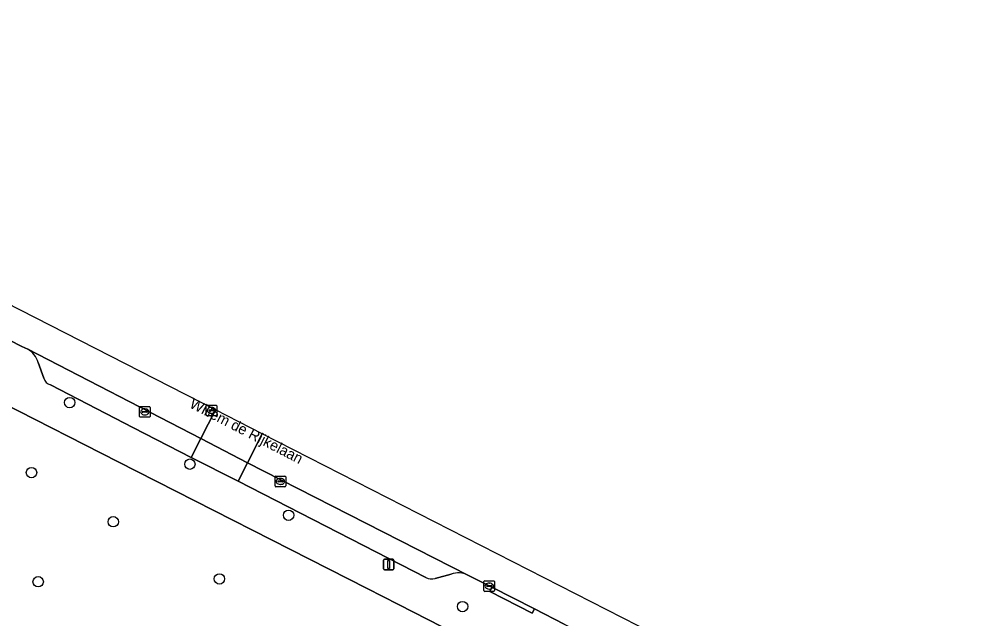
# Model space of a CAD drawing. Extents: x 159499 to 160349, y 382524 to 383273.
# Drawn here: x 160258 to 160348.7, y 382920.8 to 382977.3 of the extents above; entities that cross this region are included whole.
import ezdxf

# ---------------------------------------------------------------- set-up
doc = ezdxf.new("R2010")
doc.units = 0
for name, color, linetype in [('IMGEO_Boom', 7, 'Continuous'), ('IMGEO_Kolk', 7, 'Continuous'), ('IMGEO_Lichtmast', 7, 'Continuous'), ('IMGEO_Loofbos', 7, 'Continuous'), ('IMGEO_Openbare_ruimte_label', 7, 'Continuous'), ('IMGEO_Parkeervlak_open', 7, 'Continuous'), ('IMGEO_Rijbaan_lokaal_open', 7, 'Continuous'), ('IMGEO_Rioolput', 7, 'Continuous'), ('IMGEO_Voetpad_open', 7, 'Continuous')]:
    doc.layers.add(name, color=color, linetype=linetype)

msp = doc.modelspace()

# ---------------------------------------------------------------- linework, layer by layer
at = {"layer": 'IMGEO_Boom'}
for centre in [(160262.707, 382941.202), (160274.028, 382935.398), (160259.108, 382934.601), (160283.331, 382930.584), (160266.811, 382929.979), (160259.74, 382924.331), (160276.812, 382924.593), (160299.715, 382921.985)]:
    msp.add_circle(centre, 0.489, dxfattribs=at)
at = {"layer": 'IMGEO_Kolk'}
for p, q in [((160269.285, 382939.899), (160269.285, 382940.751)), ((160269.36, 382940.825), (160270.212, 382940.825)), ((160269.773, 382940.605), (160269.798, 382940.605)), ((160270.286, 382940.751), (160270.286, 382939.899)), ((160270.212, 382939.825), (160269.36, 382939.825)), ((160269.544, 382940.319), (160269.544, 382940.331)), ((160269.982, 382940.282), (160269.584, 382940.282)), ((160269.587, 382940.368), (160269.985, 382940.368)), ((160269.796, 382940.045), (160269.771, 382940.045)), ((160270.028, 382940.331), (160270.028, 382940.319)), ((160282.127, 382934.274), (160282.979, 382934.274)), ((160282.052, 382933.348), (160282.052, 382934.2)), ((160282.311, 382933.768), (160282.311, 382933.78)), ((160282.749, 382933.731), (160282.351, 382933.731)), ((160282.354, 382933.817), (160282.752, 382933.817)), ((160282.563, 382933.494), (160282.538, 382933.494)), ((160282.54, 382934.054), (160282.565, 382934.054)), ((160282.795, 382933.78), (160282.795, 382933.768)), ((160283.053, 382934.2), (160283.053, 382933.348)), ((160282.979, 382933.274), (160282.127, 382933.274)), ((160301.725, 382923.492), (160301.725, 382924.344)), ((160301.8, 382924.418), (160302.652, 382924.418)), ((160302.726, 382924.344), (160302.726, 382923.492)), ((160302.652, 382923.418), (160301.8, 382923.418)), ((160301.984, 382923.912), (160301.984, 382923.924)), ((160302.422, 382923.875), (160302.024, 382923.875)), ((160302.027, 382923.961), (160302.425, 382923.961)), ((160302.236, 382923.638), (160302.211, 382923.638)), ((160302.213, 382924.198), (160302.238, 382924.198)), ((160302.468, 382923.924), (160302.468, 382923.912))]:
    msp.add_line(p, q, dxfattribs=at)
for points in [[(160269.285, 382939.899), (160269.285, 382940.751)], [(160269.36, 382940.825), (160270.212, 382940.825)], [(160270.286, 382940.751), (160270.286, 382939.899)], [(160270.212, 382939.825), (160269.36, 382939.825)], [(160282.127, 382934.274), (160282.979, 382934.274)], [(160282.052, 382933.348), (160282.052, 382934.2)], [(160283.053, 382934.2), (160283.053, 382933.348)], [(160282.979, 382933.274), (160282.127, 382933.274)], [(160301.725, 382923.492), (160301.725, 382924.344)], [(160301.8, 382924.418), (160302.652, 382924.418)], [(160302.726, 382924.344), (160302.726, 382923.492)], [(160302.652, 382923.418), (160301.8, 382923.418)]]:
    msp.add_lwpolyline(points, dxfattribs=at)
for centre, radius, start, end in [((160269.362, 382940.749), 0.0765, 91.55205, 178.44795), ((160269.362, 382940.749), 0.0765, 91.55205, 178.44795), ((160270.21, 382940.749), 0.0765, 1.55205, 88.44795), ((160270.21, 382940.749), 0.0765, 1.55205, 88.44795), ((160269.362, 382939.901), 0.0765, 181.55205, 268.44795), ((160269.362, 382939.901), 0.0765, 181.55205, 268.44795), ((160269.584, 382940.328), 0.0403, 85.87752, 175.75265), ((160269.581, 382940.318), 0.0366, 178.93798, 274.71019), ((160269.985, 382940.325), 0.043, 264.86636, 352.45326), ((160269.989, 382940.33), 0.0386, 1.73085, 96.63898), ((160270.21, 382939.901), 0.0765, 271.55205, 358.44795), ((160270.21, 382939.901), 0.0765, 271.55205, 358.44795), ((160282.129, 382934.198), 0.0765, 91.55205, 178.44795), ((160282.129, 382934.198), 0.0765, 91.55205, 178.44795), ((160282.977, 382934.198), 0.0765, 1.55205, 88.44795), ((160282.977, 382934.198), 0.0765, 1.55205, 88.44795), ((160282.129, 382933.35), 0.0765, 181.55205, 268.44795), ((160282.129, 382933.35), 0.0765, 181.55205, 268.44795), ((160282.351, 382933.777), 0.0403, 85.87752, 175.75265), ((160282.348, 382933.767), 0.0366, 178.93798, 274.71019), ((160282.752, 382933.774), 0.043, 264.86636, 352.45326), ((160282.756, 382933.779), 0.0386, 1.73085, 96.63898), ((160282.977, 382933.35), 0.0765, 271.55205, 358.44795), ((160282.977, 382933.35), 0.0765, 271.55205, 358.44795), ((160301.802, 382924.342), 0.0765, 91.55205, 178.44795), ((160301.802, 382924.342), 0.0765, 91.55205, 178.44795), ((160302.65, 382924.342), 0.0765, 1.55205, 88.44795), ((160302.65, 382924.342), 0.0765, 1.55205, 88.44795), ((160301.802, 382923.494), 0.0765, 181.55205, 268.44795), ((160301.802, 382923.494), 0.0765, 181.55205, 268.44795), ((160302.024, 382923.921), 0.0403, 85.87752, 175.75265), ((160302.021, 382923.911), 0.0366, 178.93798, 274.71019), ((160302.425, 382923.918), 0.043, 264.86636, 352.45326), ((160302.429, 382923.923), 0.0386, 1.73085, 96.63898), ((160302.65, 382923.494), 0.0765, 271.55205, 358.44795), ((160302.65, 382923.494), 0.0765, 271.55205, 358.44795)]:
    msp.add_arc(centre, radius, start, end, dxfattribs=at)
for centre, major_axis, ratio, start_param, end_param in [((160269.772, 382940.325), (-0.387, 0.002), 0.722429, 4.712389, 7.853982), ((160269.797, 382940.325), (-0.39, 0.002), 0.717154, 1.570796, 4.712389), ((160282.539, 382933.774), (-0.387, 0.002), 0.722429, 4.712389, 7.853982), ((160282.564, 382933.774), (-0.39, 0.002), 0.717154, 1.570796, 4.712389), ((160302.212, 382923.918), (-0.387, 0.002), 0.722429, 4.712389, 7.853982), ((160302.237, 382923.918), (-0.39, 0.002), 0.717154, 1.570796, 4.712389)]:
    msp.add_ellipse(centre, major_axis=major_axis, ratio=ratio, start_param=start_param, end_param=end_param, dxfattribs=at)
at = {"layer": 'IMGEO_Lichtmast'}
for p, q in [((160292.26, 382925.559), (160292.26, 382926.359)), ((160292.26, 382926.359), (160292.26, 382925.559)), ((160292.36, 382926.459), (160293.15, 382926.459)), ((160293.15, 382926.459), (160292.36, 382926.459)), ((160293.25, 382926.359), (160293.25, 382925.559)), ((160293.25, 382925.559), (160293.25, 382926.359)), ((160293.15, 382925.459), (160292.36, 382925.459)), ((160292.36, 382925.459), (160293.15, 382925.459))]:
    msp.add_line(p, q, dxfattribs=at)
msp.add_lwpolyline([(160292.68, 382926.334), (160292.83, 382926.334), (160292.83, 382925.584), (160292.68, 382925.584), (160292.68, 382926.334)], dxfattribs=at)
for centre, start, end in [((160292.36, 382926.359), 90, 180), ((160292.36, 382926.359), 90, 180), ((160293.15, 382926.359), 0, 90), ((160293.15, 382926.359), 360, 90), ((160292.36, 382925.559), 180, 270), ((160292.36, 382925.559), 180, 270), ((160293.15, 382925.559), 270, 0), ((160293.15, 382925.559), 270, 0)]:
    msp.add_arc(centre, 0.1, start, end, dxfattribs=at)
at = {"layer": 'IMGEO_Loofbos'}
msp.add_lwpolyline([(160293.682, 382922.189), (160290.738, 382923.687), (160267.269, 382935.624), (160256.305, 382941.201), (160256.314, 382895.445), (160269.837, 382897.506), (160269.947, 382896.726), (160268.939, 382896.566), (160281.12, 382883.208), (160297.798, 382920.081)], close=True, dxfattribs=at)
at = {"layer": 'IMGEO_Parkeervlak_open'}
for points in [[(160260.886, 382942.859), (160268.725, 382938.815), (160274.138, 382936.023), (160275.054, 382937.818), (160258.758, 382946.215)], [(160259.73, 382944.977), (160260.265, 382943.483)], [(160300.207, 382924.953), (160279.467, 382935.529), (160278.588, 382933.799), (160296.253, 382924.736)], [(160297.124, 382924.622), (160298.643, 382925.046)]]:
    msp.add_lwpolyline(points, dxfattribs=at)
msp.add_lwpolyline([(160275.054, 382937.818), (160274.138, 382936.023), (160278.588, 382933.799), (160279.467, 382935.529)], close=True, dxfattribs=at)
for centre, radius, start, end in [((160257.848, 382944.5), 1.942, 14.22555, 62.04801), ((160261.192, 382943.785), 0.975, 198.02711, 251.69676), ((160296.84, 382925.84), 1.25, 241.97465, 283.11192), ((160299.313, 382923.111), 2.048, 64.10606, 109.088)]:
    msp.add_arc(centre, radius, start, end, dxfattribs=at)
at = {"layer": 'IMGEO_Rijbaan_lokaal_open'}
for points in [[(160276.427, 382940.509), (160204.4, 382977.293), (160204.4, 382977.293), (160203.285, 382975.404), (160205.826, 382973.67), (160209.024, 382971.711), (160212.646, 382969.704), (160249.725, 382950.766), (160252.169, 382949.542), (160258.207, 382946.477), (160258.758, 382946.215), (160275.054, 382937.818)], [(160280.85, 382938.25), (160276.427, 382940.509), (160275.054, 382937.818), (160279.467, 382935.529)], [(160348.713, 382903.592), (160280.85, 382938.25), (160279.467, 382935.529), (160300.207, 382924.953), (160302.485, 382923.802), (160306.48, 382921.77), (160309.276, 382920.322), (160339.795, 382904.723), (160343.654, 382902.641), (160347.17, 382900.617), (160347.17, 382900.617)]]:
    msp.add_lwpolyline(points, close=True, dxfattribs=at)
at = {"layer": 'IMGEO_Rioolput'}
for p, q in [((160275.563, 382940.034), (160275.563, 382940.886)), ((160275.638, 382940.96), (160276.49, 382940.96)), ((160276.051, 382940.74), (160276.076, 382940.74)), ((160276.564, 382940.886), (160276.564, 382940.034)), ((160276.49, 382939.96), (160275.638, 382939.96)), ((160275.822, 382940.454), (160275.822, 382940.466)), ((160276.26, 382940.417), (160275.862, 382940.417)), ((160275.865, 382940.503), (160276.263, 382940.503)), ((160276.074, 382940.18), (160276.049, 382940.18)), ((160276.306, 382940.466), (160276.306, 382940.454))]:
    msp.add_line(p, q, dxfattribs=at)
for points in [[(160275.563, 382940.034), (160275.563, 382940.886)], [(160275.638, 382940.96), (160276.49, 382940.96)], [(160276.564, 382940.886), (160276.564, 382940.034)], [(160276.49, 382939.96), (160275.638, 382939.96)]]:
    msp.add_lwpolyline(points, dxfattribs=at)
for centre, radius, start, end in [((160275.64, 382940.884), 0.0765, 91.55205, 178.44795), ((160275.64, 382940.884), 0.0765, 91.55205, 178.44795), ((160276.488, 382940.884), 0.0765, 1.55205, 88.44795), ((160276.488, 382940.884), 0.0765, 1.55205, 88.44795), ((160275.64, 382940.036), 0.0765, 181.55205, 268.44795), ((160275.64, 382940.036), 0.0765, 181.55205, 268.44795), ((160275.862, 382940.463), 0.0403, 85.87752, 175.75265), ((160275.859, 382940.453), 0.0366, 178.93798, 274.71019), ((160276.263, 382940.46), 0.043, 264.86636, 352.45326), ((160276.267, 382940.465), 0.0386, 1.73085, 96.63898), ((160276.488, 382940.036), 0.0765, 271.55205, 358.44795), ((160276.488, 382940.036), 0.0765, 271.55205, 358.44795)]:
    msp.add_arc(centre, radius, start, end, dxfattribs=at)
for centre, major_axis, ratio, start_param, end_param in [((160276.05, 382940.46), (-0.387, 0.002), 0.722429, 4.712389, 7.853982), ((160276.075, 382940.46), (-0.39, 0.002), 0.717154, 1.570796, 4.712389)]:
    msp.add_ellipse(centre, major_axis=major_axis, ratio=ratio, start_param=start_param, end_param=end_param, dxfattribs=at)
at = {"layer": 'IMGEO_Voetpad_open'}
for points in [[(160203.271, 382971.849), (160202.132, 382969.497), (160214.633, 382962.516), (160250.288, 382944.317), (160250.523, 382944.193), (160253.329, 382942.715), (160254.472, 382942.133), (160256.305, 382941.201), (160267.269, 382935.624), (160290.738, 382923.687), (160293.682, 382922.189), (160297.798, 382920.081), (160299.564, 382919.177), (160303.004, 382917.415), (160309.263, 382914.21), (160314.69, 382911.431), (160334.009, 382901.537)], [(160258.758, 382946.215), (160258.207, 382946.477), (160252.169, 382949.542), (160249.725, 382950.766)], [(160260.265, 382943.483), (160259.73, 382944.977)], [(160296.253, 382924.736), (160278.588, 382933.799), (160274.138, 382936.023), (160268.725, 382938.815), (160260.886, 382942.859)], [(160298.643, 382925.046), (160297.124, 382924.622)], [(160309.276, 382920.322), (160306.48, 382921.77), (160306.274, 382921.37), (160302.268, 382923.408), (160302.485, 382923.802), (160300.207, 382924.953)]]:
    msp.add_lwpolyline(points, dxfattribs=at)
msp.add_lwpolyline([(160306.48, 382921.77), (160302.485, 382923.802), (160302.268, 382923.408), (160306.274, 382921.37)], close=True, dxfattribs=at)
for centre, radius, start, end in [((160257.848, 382944.5), 1.942, 14.22555, 62.04801), ((160261.192, 382943.785), 0.975, 198.02711, 251.69676), ((160296.84, 382925.84), 1.25, 241.97465, 283.11192), ((160299.313, 382923.111), 2.048, 64.10606, 109.088)]:
    msp.add_arc(centre, radius, start, end, dxfattribs=at)

# ---------------------------------------------------------------- texts
at = {"layer": 'IMGEO_Openbare_ruimte_label'}
msp.add_text('Willem de Rijkelaan', height=1, rotation=332.69222, dxfattribs=at).set_placement((160273.909, 382940.779))

doc.saveas('drawing.dxf')
